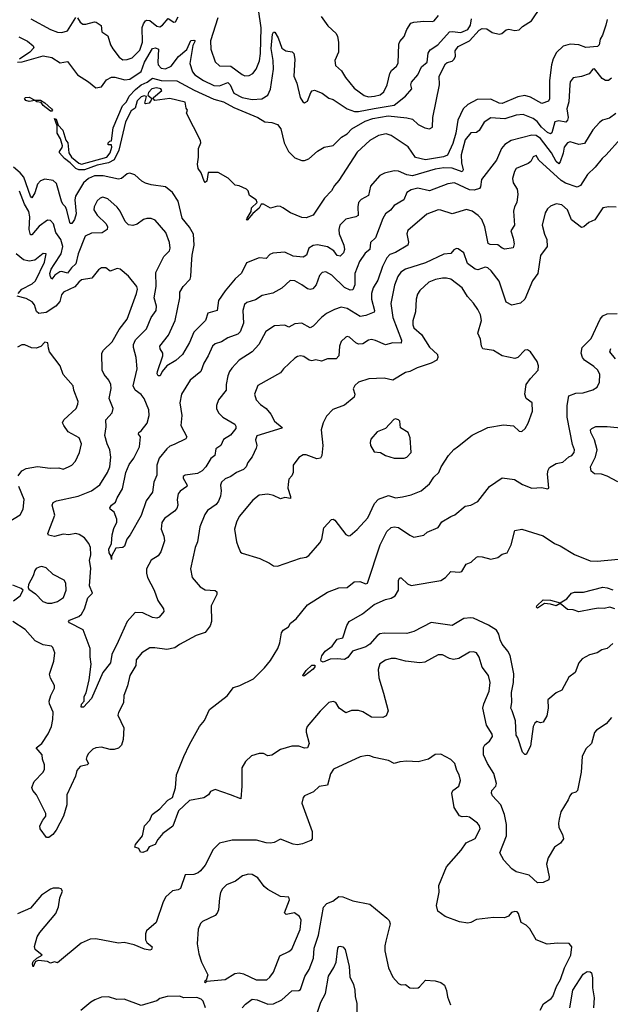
# Model space of a CAD drawing. Extents: x 1468344 to 1613994, y 525695 to 643861.
# Tile 263 of 427: x 1561429 to 1565587, y 596689 to 603623. Entities that reach past the tile are written whole.
import ezdxf

# ---------------------------------------------------------------- set-up
doc = ezdxf.new("R2010")
doc.units = 0

msp = doc.modelspace()

# ---------------------------------------------------------------- linework, layer by layer
at = {"layer": '0CON10XD'}
for points in [[(1563282.5, 602297.5), (1563265, 602308), (1563245, 602310.8), (1563195, 602296.7), (1563145, 602323.3), (1563130, 602325), (1563114.4, 602295), (1563071.3, 602258.7), (1563031.2, 602211.2), (1563026.7, 602215), (1563030, 602225), (1563058.3, 602271.7), (1563061.5, 602298.5), (1563100, 602335), (1563093.3, 602353.3), (1563047.5, 602385), (1563036.7, 602416.7), (1563025, 602430), (1562975, 602452.5), (1562945, 602457.5), (1562896.4, 602506.4), (1562826.4, 602546.4), (1562755, 602547.5), (1562746.7, 602485), (1562735, 602477.5), (1562727.5, 602485), (1562706.2, 602545), (1562686.2, 602575), (1562682, 602605), (1562688.8, 602655), (1562688, 602715), (1562703.3, 602755), (1562703, 602773), (1562602.5, 602965), (1562610, 602985), (1562600.7, 603000.7), (1562593, 603043), (1562485, 603067.5), (1562380, 603055), (1562370, 603065), (1562370, 603075), (1562430, 603125), (1562423.3, 603135), (1562392.1, 603142.1), (1562359.2, 603135), (1562335, 603110), (1562331.2, 603091.2), (1562358.3, 603068.3), (1562353.6, 603056.4), (1562341.2, 603035), (1562315, 603030), (1562311.2, 603035), (1562321.7, 603081.7), (1562305, 603087.3), (1562285, 603080.5), (1562255, 603051.1), (1562241.2, 602998.8), (1562215, 602982), (1562175, 602904), (1562127.2, 602705), (1562094.7, 602635), (1562055, 602615.9), (1561975, 602599.1), (1561885, 602565.9), (1561845, 602564.8), (1561824.1, 602574.1), (1561785, 602614.6), (1561744.8, 602644.8), (1561709.2, 602685), (1561708.1, 602695), (1561728.2, 602721.8), (1561730, 602735), (1561715.3, 602785), (1561691.8, 602825), (1561693.3, 602875), (1561675, 602926.7), (1561685, 602923.3), (1561700.9, 602880.9), (1561733.9, 602845), (1561753.9, 602775), (1561769.1, 602755), (1561774.7, 602685), (1561794.5, 602654.5), (1561845, 602612.2), (1561864.8, 602604.8), (1562041.5, 602655), (1562066.4, 602685), (1562077.8, 602725), (1562075, 602742.5), (1562052.5, 602742.5), (1562052.5, 602755), (1562063, 602767), (1562075, 602770), (1562087.4, 602862.6), (1562152.8, 603017.2), (1562180, 603045), (1562199.1, 603085), (1562245, 603131.7), (1562285, 603164.3), (1562326.7, 603183.3), (1562365, 603210.7), (1562425, 603193.8), (1562535, 603193.1), (1562656.3, 603126.3), (1562795, 603063.3), (1562863.6, 603043.6), (1562937.5, 603005), (1563106.7, 602935), (1563155, 602903.3), (1563205, 602898.8), (1563245, 602885.6), (1563268.5, 602855), (1563291.9, 602755), (1563322.5, 602695), (1563365, 602650), (1563415, 602630.5), (1563435, 602630.6), (1563465, 602642.2), (1563525, 602697.8), (1563572, 602725), (1563635, 602736), (1563694.6, 602795.4), (1563735, 602820), (1563767.5, 602855), (1563862.4, 602907.6), (1563915, 602927.6), (1564024.3, 602945.7), (1564155, 602931.7), (1564195, 602922.5), (1564235, 602884.7), (1564282, 602862), (1564314.7, 602854.7), (1564335.5, 602865), (1564338.6, 602935), (1564383.9, 603165), (1564383.3, 603225), (1564426.7, 603313.3), (1564437.8, 603322.2), (1564475, 603331.7), (1564488.3, 603345), (1564497.6, 603365), (1564495.6, 603404.4), (1564516, 603435), (1564595, 603473), (1564665, 603549.7), (1564685, 603561.9), (1564718.3, 603558.3), (1564755, 603533.7), (1564805, 603522.2), (1564824.6, 603525.4), (1564855, 603550.6), (1564873.4, 603556.6), (1564915, 603547.8), (1564945, 603551.4), (1564969.2, 603575), (1565032.5, 603615), (1565101.4, 603715)], [(1562823.8, 603635), (1562771.8, 603475), (1562774.5, 603415), (1562805, 603326.2), (1562835, 603298.9), (1562915, 603295.9), (1562995, 603236.5), (1563015, 603228.5), (1563045, 603230.5), (1563070.8, 603245), (1563094.4, 603275), (1563116.3, 603333.6), (1563123.3, 603385), (1563129.4, 603565), (1563110.8, 603695)], [(1561413.3, 603323.3), (1561445.5, 603325.5), (1561595, 603369), (1561656.2, 603356.2), (1561715, 603319.1), (1561765, 603329.1), (1561835, 603234.6), (1561914.2, 603185), (1561965, 603142.5), (1562005, 603150), (1562040.9, 603199.1), (1562075, 603218.9), (1562098.7, 603218.7), (1562168.4, 603198.4), (1562205, 603204.6), (1562285, 603257.5), (1562308.6, 603325), (1562365, 603421.2), (1562385, 603424.7), (1562405.6, 603415.6), (1562400.5, 603325), (1562405, 603306), (1562425, 603282), (1562455, 603276.6), (1562495, 603296.7), (1562546.5, 603363.5), (1562606.6, 603413.4), (1562634.3, 603475.7), (1562655, 603479.1), (1562664, 603475), (1562648.8, 603441.2), (1562626.9, 603315), (1562645.3, 603255.3), (1562662.5, 603235), (1562722.5, 603195), (1562795, 603160.5), (1562835, 603158.3), (1562895, 603180.7), (1562910.3, 603165), (1562935.6, 603105.6), (1562994.6, 603075.4), (1563065, 603060.3), (1563134.6, 603065.4), (1563175, 603090.9), (1563195.2, 603134.8), (1563216.2, 603275), (1563214.1, 603335), (1563200.6, 603419.4), (1563209.3, 603520.7), (1563215, 603534.3), (1563225, 603535.4), (1563247.8, 603495), (1563275, 603422.9), (1563303.9, 603403.9), (1563347.6, 603397.6), (1563360, 603385), (1563365.4, 603345.4), (1563360, 603225), (1563379.4, 603175), (1563403.8, 603075), (1563423.6, 603043.6), (1563435, 603037.5), (1563455, 603050), (1563478.6, 603111.4), (1563487.5, 603122.5), (1563504.3, 603125.7), (1563559.2, 603105), (1563605, 603069.2), (1563635, 603061.4), (1563735, 602995.6), (1563787.1, 602977.1), (1563815.3, 602975.3), (1563925, 602998.7), (1564065, 603022.1), (1564146.3, 603083.6), (1564189.4, 603135), (1564182.5, 603165), (1564186.4, 603183.6), (1564232.5, 603235), (1564258.8, 603291.2), (1564297.2, 603322.8), (1564303.9, 603386.1), (1564318.2, 603411.8), (1564373.9, 603446.1), (1564455, 603537.3), (1564475, 603540.6), (1564535, 603532.6), (1564583.9, 603555), (1564603.3, 603585), (1564610.7, 603629.3)], [(1561507.9, 603627.9), (1561645, 603553.6), (1561694.8, 603534.8), (1561725, 603531.7), (1561765.6, 603544.4), (1561825, 603638.8)], [(1561837, 603637), (1561854.6, 603604.6), (1561872.5, 603592.5), (1561895, 603591.8), (1561955, 603607.8), (1561966.7, 603605), (1562002, 603582), (1562007.7, 603537.7), (1562049.1, 603509.1), (1562069.4, 603445), (1562085, 603418), (1562129.1, 603359.1), (1562155, 603340.9), (1562185, 603342.1), (1562220, 603355), (1562275, 603408.5), (1562293, 603465), (1562291.4, 603568.6), (1562299.6, 603595), (1562315, 603615.5), (1562325, 603620.5), (1562345, 603617.3), (1562395, 603578.2), (1562415, 603572.7), (1562435.3, 603584.7), (1562475, 603632), (1562515, 603606), (1562525, 603608.8), (1562545.9, 603644.1)], [(1565565, 603623.3), (1565555.4, 603584.6), (1565532.5, 603515), (1565515.6, 603485), (1565507.8, 603445), (1565497.5, 603435), (1565415, 603427.6), (1565365, 603447.1), (1565305, 603449.5), (1565255, 603436.4), (1565208.3, 603391.7), (1565185, 603347.1), (1565173.5, 603305), (1565159.7, 603195), (1565158.2, 603065), (1565151.3, 603048.7), (1565105, 603033.3), (1565025, 603077.8), (1564985, 603088.1), (1564935, 603079.2), (1564825, 603033.7), (1564805, 603034.8), (1564745, 603063.3), (1564648.7, 603061.3), (1564585, 603026.8), (1564550.9, 602995), (1564514.8, 602915), (1564499, 602825), (1564478.1, 602751.9), (1564441.7, 602668.3), (1564413, 602657), (1564286.6, 602636.6), (1564215, 602653.6), (1564165, 602728.8), (1564045, 602806.5), (1564008.2, 602818.2), (1563955, 602806.6), (1563895, 602771.8), (1563805, 602690.5), (1563675, 602489.5), (1563644.6, 602455.4), (1563625, 602418.8), (1563575.5, 602365), (1563495, 602246.7), (1563445, 602228.8), (1563415, 602229.2), (1563335, 602262.5), (1563282.5, 602297.5)], [(1563552, 603645), (1563598.7, 603578.7), (1563657.5, 603525), (1563666.7, 603505), (1563674.3, 603464.3), (1563673.1, 603395), (1563647.3, 603335), (1563651.5, 603301.5), (1563695, 603262), (1563722.7, 603215), (1563785, 603141.5), (1563855, 603090), (1563885, 603080.7), (1563926.3, 603083.6), (1563967.5, 603095), (1563992.1, 603115), (1564015.3, 603164.7), (1564034.8, 603245.2), (1564047.3, 603265), (1564080.9, 603295), (1564093, 603317), (1564098.7, 603451.3), (1564105, 603470), (1564135, 603504), (1564153.5, 603555), (1564181.7, 603598.3), (1564205, 603606.7), (1564275, 603613.3), (1564335, 603610.6), (1564346, 603615), (1564377.4, 603652.6)], [(1561422.9, 603502.9), (1561485, 603471.5), (1561525, 603438.9), (1561527.7, 603425), (1561500.4, 603395), (1561427.5, 603345)], [(1565595, 603211.4), (1565575, 603195.6), (1565554.5, 603194.5), (1565529.7, 603209.7), (1565475, 603275.8), (1565465, 603273.8), (1565437.6, 603242.4), (1565385, 603222.9), (1565325, 603212.5), (1565305.6, 603185), (1565301.8, 603165), (1565295.4, 603045), (1565280.8, 602995), (1565290.5, 602935), (1565286.7, 602915), (1565275, 602900.6), (1565225, 602910.3), (1565196.7, 602903.3), (1565174.7, 602825.3), (1565165, 602819.6), (1565145, 602828.2), (1565103.1, 602865), (1565073.3, 602905), (1565045, 602927.2), (1564973.3, 602955), (1564925, 602950.5), (1564845, 602926), (1564745, 602930.9), (1564699.8, 602900.2), (1564665, 602842.5), (1564645, 602829.2), (1564605, 602825.7), (1564565, 602777.1), (1564538.3, 602671.7), (1564540, 602615), (1564550.4, 602565), (1564545, 602551.4), (1564475, 602578), (1564415, 602580.2), (1564355, 602570.5), (1564195, 602522.7), (1564155, 602530), (1564095, 602555.6), (1564065, 602559.2), (1563997.9, 602542.1), (1563964.5, 602525.5), (1563912.9, 602467.1), (1563899.2, 602450.8), (1563884.3, 602385), (1563833.1, 602356.9), (1563815.4, 602334.6), (1563808.8, 602305), (1563811.5, 602245), (1563796.4, 602233.6), (1563725, 602219.2), (1563683.8, 602175), (1563676.2, 602145), (1563679.3, 602115), (1563710.2, 602035), (1563715.7, 602005), (1563708.8, 601981.2), (1563685, 601958.1), (1563665, 601962.5), (1563640, 601995), (1563595, 602022.8), (1563525, 602038.4), (1563495, 602033.8), (1563465.5, 602015), (1563447.3, 601965), (1563425, 601949.6), (1563355, 601958.5), (1563295.5, 601985.5), (1563210.2, 601979.8), (1563190.7, 601969.3), (1563165, 601942.2), (1563115, 601945.5), (1563025, 601910.8), (1562991.7, 601838.3), (1562945, 601797.8), (1562875, 601712.7), (1562829.6, 601645), (1562820, 601575), (1562754.6, 601555.4), (1562736.2, 601503.8), (1562655, 601422.5), (1562625, 601349.2), (1562574.2, 601265), (1562528.2, 601221.8), (1562465, 601184.4), (1562431.8, 601145), (1562418, 601115), (1562405, 601115.8), (1562398, 601128), (1562398.7, 601145), (1562435.8, 601255.8), (1562435.8, 601275), (1562417.5, 601305), (1562415.9, 601324.1), (1562477.8, 601402.2), (1562523.1, 601505), (1562556.2, 601665), (1562556.7, 601705), (1562579.4, 601745), (1562628.5, 601795), (1562634.5, 601815), (1562638.8, 601901.2), (1562643.6, 601965), (1562657.6, 602035), (1562653.5, 602113.5), (1562625, 602162.5), (1562573.1, 602225), (1562544, 602344), (1562505, 602405.8), (1562456.3, 602446.3), (1562355, 602459.5), (1562315, 602471.9), (1562290, 602485), (1562240.7, 602530.7), (1562205, 602542.2), (1562185, 602537.1), (1562146.5, 602503.5), (1562125, 602499), (1562015.7, 602524.3), (1561955, 602523.2), (1561912.7, 602505), (1561877.1, 602475), (1561820.8, 602379.1), (1561817.8, 602355), (1561826.6, 602256.6), (1561815.3, 602215), (1561795, 602188.6), (1561785, 602188.8), (1561781.9, 602195), (1561761.7, 602281.7), (1561751.5, 602305), (1561733.4, 602325)], [(1561655, 602979.2), (1561645, 602979.4), (1561595, 603019.5), (1561580, 603040), (1561548.8, 603045), (1561535, 603054.2), (1561495, 603046), (1561473.3, 603055), (1561463.1, 603066.9), (1561470.8, 603075), (1561495, 603078.1), (1561535, 603055.6), (1561575, 603055.4), (1561605, 603037.9), (1561652, 602995), (1561658.9, 602985), (1561655, 602979.2)], [(1565626.9, 602963.1), (1565580.6, 602929.4), (1565533.3, 602915), (1565511.1, 602898.9), (1565465, 602848), (1565405, 602750), (1565365, 602743.2), (1565305, 602762.8), (1565284.8, 602755.2), (1565261.3, 602725), (1565255, 602683.3), (1565235, 602621.2), (1565225, 602608.6), (1565205, 602623.6), (1565172.5, 602685), (1565095, 602785.8), (1565065, 602807.9), (1565035, 602810.6), (1564888.9, 602771.1), (1564844.4, 602745), (1564822.1, 602715), (1564785.6, 602634.4), (1564681.5, 602498.5), (1564674.1, 602445.9), (1564665.7, 602434.3), (1564627.9, 602422.1), (1564595, 602424.2), (1564491.2, 602475), (1564442.8, 602467.2), (1564315, 602417.2), (1564232.4, 602437.6), (1564186.2, 602425), (1564154.4, 602405), (1564134.4, 602355), (1564065, 602314.4), (1564038.5, 602281.5), (1564005.5, 602255), (1563985.9, 602224.1), (1563935, 602085.8), (1563899.4, 602055), (1563894.6, 602005), (1563860.3, 601979.7), (1563820.3, 601919.8), (1563789.4, 601835), (1563787.9, 601755), (1563775, 601720), (1563755, 601718.9), (1563715, 601737.3), (1563627.5, 601825), (1563585, 601846.7), (1563557.9, 601842.1), (1563538.9, 601821.1), (1563516.7, 601755), (1563492.7, 601727.3), (1563475, 601723.5), (1563455, 601728.8), (1563414.4, 601755), (1563365, 601784.5), (1563332.6, 601787.4), (1563275, 601733.1), (1563212.2, 601697.8), (1563135, 601680.6), (1563088.9, 601651.1), (1563028.3, 601631.7), (1563012, 601618), (1562999.1, 601575), (1563003.8, 601485), (1562981.9, 601425), (1562965, 601408.9), (1562895, 601383.1), (1562850.8, 601355), (1562805, 601339.5), (1562786.9, 601325), (1562756.7, 601255), (1562726.1, 601203.9), (1562704.4, 601145), (1562630, 601085), (1562569.2, 600985), (1562556.5, 600925), (1562571.3, 600835), (1562564.5, 600765), (1562605.8, 600685), (1562598.2, 600671.8), (1562517.5, 600632.5), (1562485, 600618.9), (1562465, 600601.8), (1562411.7, 600535), (1562393.7, 600485), (1562394.4, 600415.6), (1562373.3, 600365), (1562363.1, 600296.9), (1562318.8, 600235), (1562285, 600132.5), (1562207.5, 599995), (1562183.8, 599965), (1562166.7, 599915), (1562155, 599906.7), (1562105, 599902.5), (1562076.2, 599845), (1562075, 599822.5), (1562072.5, 599845), (1562058.1, 599868.1), (1562056.8, 599895), (1562074.5, 599935), (1562080.7, 599995), (1562091.2, 600038.8), (1562113.1, 600085), (1562113.1, 600105), (1562094.4, 600154.4), (1562066, 600176), (1562063.1, 600185), (1562075, 600204), (1562103.8, 600225), (1562114.3, 600255), (1562151.9, 600318.1), (1562175.4, 600435), (1562199.2, 600490.8), (1562233.3, 600535), (1562272.7, 600615), (1562279.5, 600685), (1562266.2, 600705), (1562266.7, 600715), (1562285, 600728.1), (1562327.2, 600782.7), (1562341.6, 600835), (1562339.2, 600875), (1562305.9, 600955.9), (1562284.1, 600984.1), (1562241.9, 601015), (1562228.1, 601045), (1562255.4, 601165), (1562250, 601245), (1562229.5, 601315), (1562229.1, 601335), (1562245, 601368.6), (1562322.3, 601445), (1562354.4, 601525), (1562389.4, 601575), (1562391.9, 601605), (1562374.6, 601665), (1562389.4, 601745), (1562388, 601842), (1562444.2, 601955), (1562484.4, 601995.6), (1562489.4, 602015), (1562482.7, 602055), (1562457.8, 602125), (1562381.7, 602211.7), (1562355, 602224), (1562325, 602222.5), (1562301.2, 602215), (1562255, 602182.9), (1562225, 602174.4), (1562195, 602177.5), (1562171.9, 602201.9), (1562136.7, 602275), (1562115, 602302.5), (1562050.6, 602360.6), (1562015, 602372.9), (1561995, 602367.1), (1561975, 602347.5), (1561953.5, 602305), (1561951.5, 602285), (1561975, 602245.7), (1562038.1, 602185), (1562047.1, 602165), (1562044, 602145), (1562009.1, 602120.9), (1561935, 602119.1), (1561890.4, 602099.6), (1561840.9, 601975), (1561825.2, 601904.8), (1561793.6, 601876.4), (1561765, 601837.9), (1561725, 601850.2), (1561711.9, 601848.1), (1561677.3, 601825), (1561655, 601796.7), (1561645, 601811.2), (1561641.3, 601835), (1561651.2, 601865), (1561672.1, 601897.9), (1561721.3, 601975), (1561733.9, 602025), (1561717.5, 602075), (1561682.6, 602125), (1561665.9, 602185.9), (1561645, 602207.8), (1561625, 602211.4), (1561565, 602168.2), (1561515, 602108.9), (1561505, 602107.5), (1561495.6, 602145), (1561501, 602235), (1561493.2, 602273.2), (1561463.8, 602323.8), (1561427.6, 602415)], [(1565659.4, 602785), (1565558.9, 602671.1), (1565529.2, 602645), (1565481.4, 602585), (1565427.6, 602532.4), (1565377.5, 602455), (1565355, 602442.9), (1565270.8, 602470.8), (1565240.3, 602490.3), (1565083.5, 602633.5), (1565065, 602665.5), (1565045, 602658.1), (1565028, 602625), (1565009.5, 602610.5), (1564925, 602574.2), (1564912.9, 602555), (1564898.6, 602505), (1564904.2, 602475), (1564930.3, 602430.3), (1564936.7, 602395), (1564928.6, 602335), (1564912, 602305), (1564905.8, 602275), (1564911.9, 602175), (1564886.9, 602135), (1564904.4, 602085.6), (1564910.8, 602045), (1564903.6, 602016.4), (1564845, 602006.2), (1564825, 602013.8), (1564795, 602037.5), (1564740.2, 602040.2), (1564726.7, 602046.7), (1564703.9, 602165), (1564681.8, 602215), (1564656.9, 602245), (1564615, 602274.5), (1564575, 602285.9), (1564474.5, 602255.5), (1564395, 602281.8), (1564375, 602283.1), (1564295, 602254.2), (1564162.4, 602137.6), (1564155.7, 602115), (1564165.6, 602055.6), (1564161.4, 602035), (1564075, 601984.6), (1564035, 601970.5), (1564013.8, 601945), (1563983.9, 601886.1), (1563950.5, 601789.5), (1563918.2, 601735), (1563906.5, 601695), (1563906.7, 601655), (1563927.1, 601575), (1563925, 601564.2), (1563865, 601538.9), (1563825, 601532.7), (1563735, 601588.9), (1563691.8, 601598.2), (1563645, 601583.1), (1563590, 601555), (1563555, 601525.6), (1563495.2, 601464.8), (1563475, 601453.6), (1563415, 601485.6), (1563365, 601480.8), (1563325, 601457.5), (1563295, 601472.5), (1563222.6, 601467.4), (1563162.7, 601427.3), (1563111.9, 601335), (1563066.7, 601285), (1562975, 601226.4), (1562921.7, 601168.3), (1562905.5, 601145), (1562895.5, 601115), (1562882.5, 601055), (1562882.2, 601015), (1562828.6, 600945), (1562814.2, 600905), (1562814.2, 600885), (1562829.4, 600855), (1562859.4, 600825), (1562943.6, 600773.6), (1562951.3, 600761.3), (1562950.9, 600745), (1562912.7, 600697.3), (1562865, 600667.5), (1562844.6, 600625.4), (1562810, 600600), (1562802.9, 600555), (1562775, 600532.5), (1562739.2, 600475), (1562712.9, 600445), (1562681.8, 600428.2), (1562595, 600415.8), (1562580, 600405), (1562580, 600395), (1562607.5, 600345), (1562606, 600335), (1562558, 600302), (1562544.3, 600285), (1562538.5, 600245), (1562541.9, 600205), (1562535, 600181.2), (1562518.5, 600161.5), (1562449.3, 600110.7), (1562428.7, 600081.3), (1562425.5, 600035), (1562444.5, 599985), (1562447.8, 599952.2), (1562423.3, 599875), (1562405, 599848.1), (1562355, 599816.9), (1562321.2, 599755), (1562320.8, 599725), (1562329.2, 599695), (1562375.4, 599605), (1562402.4, 599532.4), (1562441.2, 599475), (1562443.3, 599455), (1562411.2, 599415), (1562395, 599407.5), (1562365, 599412.9), (1562295, 599447.1), (1562242.2, 599447.8), (1562185, 599386.1), (1562121.9, 599245), (1562076.7, 599153.3), (1562069.2, 599095), (1562015, 599025.8), (1561935, 598843.3), (1561879.1, 598780.9), (1561862.6, 598782.6), (1561865, 598803.8), (1561883.3, 598825), (1561883.9, 598856.1), (1561897.1, 598882.9), (1561917.3, 598975), (1561932.8, 599085), (1561924.4, 599135), (1561925.5, 599194.5), (1561875, 599326), (1561780, 599375), (1561772, 599385), (1561780, 599395), (1561845, 599420), (1561863.4, 599436.6), (1561885, 599473.1), (1561908.3, 599551.7), (1561942, 599585), (1561920, 599635), (1561929.6, 599759.6), (1561920.8, 599815), (1561928.9, 599855), (1561927.3, 599905), (1561914.7, 599934.7), (1561885, 599973.1), (1561848, 599998), (1561825, 600004.4), (1561775, 599995.6), (1561735, 600000.9), (1561675, 599984.4), (1561632.9, 599992.9), (1561626.2, 600005), (1561677.2, 600132.8), (1561657.5, 600205), (1561665, 600223.8), (1561687.5, 600235), (1561841.5, 600268.5), (1561935, 600305.5), (1561993, 600347), (1562046.8, 600435), (1562062.5, 600475), (1562071.7, 600541.7), (1562063.4, 600593.4), (1562044.5, 600635), (1562027.8, 600695), (1562038.5, 600755), (1562035.6, 600805), (1562080.6, 600855), (1562087.5, 600885), (1562060, 600955), (1562072.7, 601025), (1562069.6, 601055), (1562056.2, 601085), (1562022.9, 601125), (1562008.5, 601155), (1562006.2, 601275), (1562018, 601295), (1562080, 601355), (1562129.6, 601440.4), (1562185.5, 601515), (1562250.9, 601695), (1562257.3, 601725), (1562253.1, 601745), (1562195, 601816.2), (1562135.5, 601865.5), (1562115, 601870), (1562065, 601852.2), (1562035, 601876), (1562005, 601876.2), (1561985, 601860.8), (1561937.1, 601802.9), (1561865, 601790), (1561845, 601775.5), (1561818.1, 601741.9), (1561737.5, 601705), (1561724.5, 601685), (1561710.9, 601639.1), (1561684, 601606), (1561615, 601560), (1561563.3, 601553.3), (1561547, 601567), (1561533.8, 601615), (1561517.5, 601635), (1561475, 601659.2), (1561411.5, 601675)], [(1561733.4, 602325), (1561722.6, 602345), (1561688.3, 602468.3), (1561665, 602491.5), (1561605, 602499.7), (1561575, 602487.5), (1561554, 602465), (1561535, 602404.4), (1561515, 602367.5), (1561505, 602380.8), (1561457.5, 602515), (1561432.3, 602545), (1561385, 602583.4)], [(1565628.3, 602301.7), (1565575.9, 602304.1), (1565535, 602298), (1565477.6, 602212.4), (1565435, 602194.3), (1565400.8, 602165), (1565385, 602160), (1565315, 602213.1), (1565284.7, 602284.7), (1565245, 602319.5), (1565205, 602325.6), (1565165, 602309.2), (1565145, 602292), (1565128.3, 602261.7), (1565107.8, 602175), (1565123.7, 602113.7), (1565141.2, 602075), (1565143.8, 602025), (1565095, 601963.3), (1565077.3, 601835), (1565038.8, 601785), (1564985.5, 601655), (1564955, 601627.2), (1564895, 601612.7), (1564853.6, 601633.6), (1564805, 601782.5), (1564747.5, 601855), (1564725, 601874.6), (1564705, 601879.3), (1564655, 601861.1), (1564635, 601865.6), (1564582.3, 601905), (1564555, 601982), (1564515, 602010), (1564505, 602010.8), (1564485, 602002), (1564464.2, 601975.8), (1564415, 601971.1), (1564285, 601911.1), (1564144.8, 601865.2), (1564111.5, 601845), (1564091.8, 601815), (1564067.3, 601752.7), (1564041.2, 601625), (1564056.9, 601525), (1564117.9, 601365), (1564114.5, 601345.5), (1564055, 601348), (1564005, 601333.3), (1563935, 601364.5), (1563905, 601370.5), (1563884, 601365), (1563845, 601339.5), (1563815, 601337.3), (1563795, 601348.2), (1563752, 601388), (1563735, 601391.9), (1563725, 601387.5), (1563693.2, 601356.8), (1563680.9, 601325), (1563675.6, 601255), (1563656.2, 601235), (1563595, 601234.2), (1563555, 601219.4), (1563513.2, 601226.8), (1563485, 601221.2), (1563466.4, 601226.4), (1563430.5, 601250.5), (1563405.6, 601255.6), (1563385, 601251.9), (1563365, 601240), (1563286.7, 601165), (1563264.3, 601135.7), (1563105, 601046.2), (1563081.9, 600985), (1563092.9, 600945), (1563125, 600912.5), (1563164.5, 600884.5), (1563196.9, 600845), (1563223.3, 600795), (1563278, 600752), (1563273.8, 600746.2), (1563098.6, 600691.4), (1563090, 600665), (1563097.5, 600625), (1563094.3, 600605), (1563066.9, 600545), (1563034.3, 600505), (1563024.2, 600475), (1563005, 600455.8), (1562955, 600434), (1562914.6, 600405.4), (1562875, 600389.4), (1562850.6, 600365), (1562843.1, 600345), (1562847.5, 600305), (1562842.1, 600267.9), (1562828, 600232), (1562812, 600208), (1562752.4, 600167.6), (1562731.4, 600138.6), (1562698, 600052), (1562681.5, 599945), (1562664.5, 599905), (1562630.8, 599755), (1562644, 599695), (1562698.9, 599628.9), (1562735, 599608.9), (1562805, 599602.1), (1562817.8, 599595), (1562816.8, 599575), (1562776.9, 599495), (1562778.8, 599385), (1562770.6, 599355), (1562735, 599307.1), (1562672.6, 599287.4), (1562555, 599222.9), (1562521.5, 599198.5), (1562465, 599188.2), (1562381.5, 599198.5), (1562345, 599198.9), (1562290, 599165), (1562248.9, 599115), (1562246.7, 599075), (1562204.6, 599005), (1562187.7, 598932.3), (1562161.9, 598865), (1562158.9, 598811.1), (1562124.3, 598745), (1562120, 598725), (1562162.9, 598635), (1562157.1, 598555), (1562145.5, 598515), (1562125, 598493.6), (1562095, 598482.5), (1562065, 598483.3), (1562005, 598500.8), (1561965, 598495.8), (1561943.6, 598486.4), (1561914.3, 598455), (1561901.5, 598435), (1561897.7, 598415), (1561913.3, 598385), (1561903.8, 598375), (1561855, 598364.4), (1561831.5, 598335), (1561822.5, 598295), (1561760, 598165), (1561760.9, 598095), (1561736.8, 598015), (1561684.7, 597915), (1561662.1, 597885), (1561635, 597863.5), (1561617.5, 597865), (1561572, 597925), (1561571.4, 597945), (1561591.1, 597985), (1561614.2, 598015), (1561613, 598033), (1561546.9, 598165), (1561520.8, 598195), (1561514.3, 598215), (1561531.1, 598258.9), (1561594.3, 598325), (1561604.3, 598345), (1561604.4, 598375), (1561588.6, 598415), (1561587.1, 598445), (1561545.6, 598495), (1561584.7, 598525.3), (1561629.4, 598595), (1561652.5, 598645), (1561663.3, 598695), (1561665.4, 598745.4), (1561638.6, 598805), (1561637.1, 598825), (1561647.8, 598865), (1561672.9, 598915), (1561672.9, 598935), (1561646, 598985), (1561640, 599015), (1561670, 599105), (1561677.5, 599165), (1561662.1, 599202.1), (1561651.9, 599211.9), (1561595, 599221.8), (1561538, 599248), (1561468.1, 599328.1), (1561381.2, 599385)], [(1561417.7, 601695), (1561445, 601724.6), (1561517.1, 601762.9), (1561539.3, 601785), (1561604.7, 601915), (1561616.2, 601975), (1561595, 601977.1), (1561535, 601930.4), (1561495, 601921.5), (1561455, 601932.5), (1561404.1, 601974.1)], [(1563245, 599774.2), (1563405, 599832), (1563445, 599838), (1563465, 599850), (1563542.1, 599937.9), (1563555.8, 599965), (1563571.2, 600045), (1563625, 600102.2), (1563635.6, 600105.6), (1563648.9, 600098.9), (1563725, 599997.5), (1563745, 599987.5), (1563755, 599990), (1563805, 600034), (1563879.2, 600115), (1563928.1, 600215), (1563955, 600246.9), (1564025, 600272.5), (1564075, 600256.9), (1564125, 600262.9), (1564185, 600277.5), (1564255, 600306), (1564314, 600355), (1564345, 600401.2), (1564379.2, 600435), (1564396.9, 600475), (1564446.9, 600555), (1564485, 600596.9), (1564511.2, 600615), (1564615, 600698), (1564725, 600752), (1564835, 600770), (1564905, 600763.8), (1564946.7, 600725), (1564965, 600722), (1564988.8, 600745), (1565009.1, 600780.9), (1565038.6, 600865), (1565036, 600925), (1564994, 600955), (1564984.3, 600985), (1564996, 601055), (1565025, 601096.2), (1565080, 601155), (1565082.2, 601185), (1565073.1, 601215), (1565026, 601285), (1565005, 601298.1), (1564985, 601295.7), (1564936.7, 601245), (1564915, 601238), (1564826.1, 601256.1), (1564765, 601292.9), (1564690, 601305), (1564680, 601325), (1564673.4, 601373.4), (1564654.5, 601414.5), (1564679.3, 601505), (1564672.9, 601545), (1564655, 601582.9), (1564625, 601626.5), (1564582.6, 601672.6), (1564545, 601734.6), (1564465, 601795.4), (1564435, 601803.8), (1564405, 601803.9), (1564355.9, 601794.1), (1564308.6, 601775), (1564246.9, 601715), (1564230.2, 601689.8), (1564221.5, 601655), (1564215.5, 601565.5), (1564197.6, 601502.4), (1564196.9, 601475), (1564203.8, 601453.8), (1564258.9, 601405), (1564315, 601317.5), (1564370, 601265), (1564372.5, 601245), (1564365.8, 601225), (1564326.9, 601203.1), (1564228, 601172), (1564175, 601144.4), (1564145, 601139.2), (1564055.5, 601084.5), (1563995, 601097.5), (1563887.1, 601092.9), (1563815, 601070), (1563787.5, 601047.5), (1563777.6, 601022.4), (1563788.9, 600985), (1563784.5, 600965.5), (1563715, 600908.6), (1563633.1, 600876.9), (1563590.2, 600829.8), (1563564.5, 600785), (1563552.5, 600735), (1563563.6, 600625), (1563555.4, 600554.6), (1563545.8, 600535), (1563521.4, 600531.4), (1563445, 600559.2), (1563425, 600558), (1563395, 600538.8), (1563353.9, 600486.1), (1563353.3, 600435), (1563345, 600410), (1563323, 600387), (1563318.3, 600351.7), (1563318, 600325), (1563336.2, 600265), (1563335, 600250), (1563295, 600259.2), (1563265, 600249.2), (1563215, 600273.3), (1563175, 600281.4), (1563115, 600274.4), (1563069.5, 600240.5), (1562974.4, 600125), (1562954.5, 600085), (1562940.6, 600035), (1562954.4, 599945), (1562966.1, 599913.9), (1562984.2, 599874.2), (1562995.8, 599865.8), (1563118.6, 599828.6), (1563188.8, 599795), (1563215, 599776), (1563245, 599774.2)], [(1563991.2, 598881.2), (1564022.5, 598755), (1564008.8, 598721.2), (1563985, 598709.2), (1563905, 598711.1), (1563845, 598748.2), (1563815, 598758.5), (1563765, 598759.2), (1563725, 598742.9), (1563677.5, 598775), (1563653.8, 598815), (1563635, 598822.5), (1563606, 598814), (1563545, 598753.3), (1563452.9, 598645), (1563445.7, 598625), (1563446.9, 598605), (1563467.5, 598525), (1563455, 598496), (1563435, 598492.2), (1563395, 598507.9), (1563343.9, 598506.1), (1563265, 598483.8), (1563205, 598442.5), (1563175, 598440), (1563146.1, 598456.1), (1563115.7, 598455.7), (1563062.2, 598437.8), (1563019.8, 598400.2), (1562992.5, 598355), (1562994.1, 598225.9), (1562986.7, 598135), (1562913.7, 598163.7), (1562805, 598202), (1562771.7, 598188.3), (1562757.5, 598165), (1562725, 598142.5), (1562625, 598124.4), (1562547.5, 598052.5), (1562506.4, 597943.6), (1562437.4, 597892.6), (1562401.3, 597848.7), (1562383.3, 597815), (1562341.7, 597798.3), (1562325, 597770), (1562295, 597757.5), (1562280.7, 597760.7), (1562266.7, 597786.7), (1562240, 597795), (1562243.8, 597815), (1562294, 597875), (1562307.5, 597945), (1562345, 597986.7), (1562360.8, 598025), (1562416.2, 598065), (1562472.5, 598127.5), (1562505.6, 598144.4), (1562525.5, 598214.5), (1562532.9, 598305), (1562584.4, 598435), (1562625, 598518), (1562694, 598645), (1562731.1, 598688.9), (1562765, 598766.2), (1562889.4, 598860.6), (1562935, 598920), (1562980, 598935), (1563075, 598981.9), (1563152.4, 599057.6), (1563195, 599110.8), (1563245.6, 599195), (1563260, 599235), (1563273.1, 599305), (1563284.2, 599325), (1563321.8, 599348.2), (1563336.5, 599373.5), (1563375.4, 599404.6), (1563455, 599501.2), (1563595, 599590.8), (1563675, 599622.7), (1563735, 599624.5), (1563785, 599663.5), (1563822.7, 599667.3), (1563865, 599650), (1563878.8, 599655), (1563967.9, 599925), (1564015, 600018.9), (1564045, 600046.7), (1564065, 600052.5), (1564097, 600047), (1564175, 599991.9), (1564205, 599980), (1564275, 599994), (1564297.5, 600015), (1564375, 600046), (1564402.1, 600087.9), (1564463.3, 600125), (1564493.6, 600136.4), (1564565, 600196.2), (1564605, 600204), (1564655, 600230.8), (1564737.5, 600335), (1564825, 600396), (1564913.8, 600383.8), (1564968.7, 600348.7), (1565035, 600322.9), (1565105, 600327.5), (1565145, 600318.8), (1565153.3, 600325), (1565144.6, 600425), (1565149.1, 600450.9), (1565160, 600470), (1565205, 600496.9), (1565252.7, 600507.3), (1565295, 600543.8), (1565316.8, 600553.2), (1565332, 600575), (1565334, 600595), (1565321.3, 600631.3), (1565284.1, 600825), (1565282.8, 600905), (1565295.6, 600974.4), (1565345, 600992.9), (1565395.5, 600994.5), (1565465, 601016.2), (1565493.9, 601036.1), (1565510, 601070), (1565513.1, 601125), (1565499.2, 601155), (1565471.7, 601181.7), (1565405.3, 601225.3), (1565390.9, 601245), (1565382.2, 601275), (1565390, 601315), (1565451.7, 601378.3), (1565515.3, 601514.7), (1565533.5, 601536.5), (1565565, 601551.2), (1565635.4, 601554.6)], [(1561418.8, 600411.2), (1561444.8, 600445.2), (1561475, 600462.4), (1561555, 600477.3), (1561644.5, 600465.5), (1561705, 600467.9), (1561735, 600457.1), (1561773.3, 600475), (1561795, 600486.7), (1561821.2, 600515), (1561849.2, 600575), (1561863.9, 600636.1), (1561848.3, 600678.3), (1561771.3, 600721.3), (1561738.8, 600765), (1561731.2, 600785), (1561740, 600805), (1561825.8, 600884.2), (1561838.8, 600915), (1561840, 600935), (1561810, 601015), (1561805.7, 601045), (1561736.2, 601125), (1561714.3, 601185), (1561640, 601285), (1561630.7, 601310.7), (1561628.3, 601348.3), (1561605, 601352.5), (1561577.5, 601322.5), (1561545, 601310), (1561511.7, 601311.7), (1561465, 601332.5), (1561445, 601332.5), (1561413, 601317)], [(1565624.5, 601235), (1565584.6, 601285), (1565591.7, 601308.3)], [(1564065, 600534.4), (1564135, 600534.6), (1564155, 600542.7), (1564184.5, 600575.5), (1564177.6, 600677.6), (1564163.3, 600715), (1564109.3, 600749.3), (1564105.6, 600795.6), (1564095, 600806), (1564075, 600811.2), (1564063, 600807), (1564003.3, 600745), (1563945, 600720.8), (1563900.9, 600669.1), (1563895.8, 600645), (1563899.2, 600625), (1563925, 600580), (1563970, 600575), (1564004.4, 600554.4), (1564065, 600534.4)], [(1565639.6, 600369.6), (1565565, 600408.9), (1565525, 600422.2), (1565475, 600424.4), (1565452.6, 600442.6), (1565448.8, 600475), (1565484.1, 600545), (1565494.6, 600595), (1565476.2, 600665), (1565451.1, 600715), (1565447.5, 600735), (1565456.2, 600745), (1565485, 600757.5), (1565565, 600757.3), (1565685, 600746.5)], [(1561347.1, 600085), (1561433.1, 600135), (1561454.4, 600175), (1561461.5, 600245), (1561423.2, 600335)], [(1563738.6, 599131.4), (1563715, 599116.7), (1563665, 599122.5), (1563615, 599118.9), (1563565, 599098.9), (1563552, 599105), (1563548.1, 599115), (1563556.2, 599143.8), (1563580, 599175), (1563629.7, 599210.3), (1563665, 599261.2), (1563705, 599270), (1563732.7, 599357.3), (1563747.5, 599385), (1563842.1, 599437.9), (1563925, 599503.6), (1564005, 599539.4), (1564045, 599548.1), (1564073.6, 599566.4), (1564095.6, 599605), (1564097.1, 599675), (1564105, 599693.3), (1564115, 599692), (1564160.2, 599650.2), (1564185, 599638.9), (1564395, 599672.9), (1564426.9, 599695), (1564465, 599737.8), (1564525, 599733.1), (1564542.3, 599737.7), (1564571.3, 599788.7), (1564607.6, 599802.4), (1564645, 599838), (1564657.3, 599842.7), (1564685, 599840), (1564747.1, 599822.9), (1564795, 599836.2), (1564825, 599858), (1564861.2, 599868.8), (1564890, 599925), (1564914, 600025), (1564965, 600034.2), (1565115, 599987.5), (1565193.3, 599935), (1565235, 599918.6), (1565335, 599857.1), (1565445, 599812.7), (1565495, 599810.4), (1565645.4, 599824.6)], [(1561625, 599513.6), (1561655, 599514.5), (1561696.2, 599525), (1561737.5, 599555), (1561755.6, 599605), (1561754.1, 599654.1), (1561742.5, 599675), (1561665.7, 599715.7), (1561615, 599764), (1561585, 599772.9), (1561565, 599768.6), (1561545, 599757.5), (1561536, 599745), (1561523, 599707), (1561490, 599645), (1561487.5, 599625), (1561493.6, 599613.6), (1561539.7, 599579.7), (1561591.4, 599525), (1561625, 599513.6)], [(1561385, 599530), (1561432, 599565), (1561452.5, 599605), (1561438.3, 599618.3), (1561381.2, 599641.2)], [(1565620, 599475), (1565585, 599486), (1565544.3, 599475.7), (1565505, 599479.4), (1565460.7, 599470.7), (1565365, 599452.5), (1565326.4, 599466.4), (1565285, 599468.8), (1565235, 599512.5), (1565205, 599495.7), (1565165, 599508), (1565125, 599511.4), (1565075, 599479.4), (1565068.6, 599485), (1565069.4, 599495), (1565115, 599536.7), (1565165, 599535.6), (1565235, 599517.5), (1565280, 599545), (1565315, 599583.8), (1565335, 599590.8), (1565399.4, 599590.6), (1565534.4, 599625.6), (1565565, 599623.1), (1565605, 599607.1)], [(1565605, 599228.9), (1565565, 599194.2), (1565527.5, 599185), (1565495, 599164), (1565439.8, 599150.2), (1565388.5, 599121.5), (1565366.2, 599095), (1565338.8, 599025), (1565295, 598992.5), (1565245, 598902.5), (1565206.4, 598883.6), (1565146.4, 598833.6), (1565148.8, 598775), (1565139.5, 598720.5), (1565114.1, 598675.9), (1565095, 598671.2), (1565069.3, 598680.7), (1565055, 598670), (1565044.4, 598645), (1565025, 598507.5), (1564995, 598449.2), (1564985, 598449.2), (1564968.6, 598465), (1564936.7, 598565), (1564924.5, 598585), (1564919.6, 598685), (1564895.6, 598755), (1564886.9, 598775), (1564894.3, 598815), (1564890.9, 598885), (1564904.7, 598955), (1564906.9, 599016.9), (1564882.5, 599145), (1564865, 599176.9), (1564825.4, 599225), (1564811.2, 599255), (1564802.7, 599295), (1564785, 599323.1), (1564728.8, 599358.8), (1564625, 599407.7), (1564605, 599411.8), (1564555, 599405.4), (1564475, 599356.4), (1564325, 599377.5), (1564205, 599315.6), (1564155, 599301.1), (1563995, 599303.8), (1563965, 599298), (1563945, 599283.2), (1563895, 599225.4), (1563865, 599207.5), (1563773.3, 599175), (1563738.6, 599131.4)], [(1565595, 598708.8), (1565557.5, 598665), (1565489.7, 598620.3), (1565475, 598603.8), (1565455.8, 598525), (1565415, 598487.5), (1565388.1, 598435), (1565382.9, 598325), (1565356, 598195), (1565345, 598184), (1565315, 598173.8), (1565301.7, 598158.3), (1565291.2, 598128.8), (1565238.8, 598045), (1565227.5, 597992.5), (1565222, 597965), (1565225.8, 597935), (1565250.8, 597885), (1565257.5, 597855), (1565235.5, 597824.5), (1565194.5, 597795.5), (1565150.3, 597719.7), (1565138.6, 597675), (1565157.3, 597587.3), (1565153.3, 597565), (1565113.6, 597546.4), (1565075.5, 597545.5), (1565015, 597598.2), (1564925, 597623.2), (1564895, 597642.5), (1564838.1, 597705), (1564810, 597755), (1564855.4, 597875), (1564856.2, 597955), (1564841.8, 598025), (1564816.5, 598095), (1564758.4, 598158.4), (1564750.6, 598175), (1564753.4, 598195), (1564780.4, 598225), (1564786.2, 598245), (1564767.7, 598315), (1564722.5, 598385), (1564695.5, 598445), (1564695, 598497.5), (1564703.1, 598516.9), (1564737.7, 598542.3), (1564757.8, 598575), (1564755, 598591.2), (1564714.4, 598655), (1564690.6, 598775), (1564696.1, 598805), (1564734.5, 598894.5), (1564741.1, 598955), (1564730.5, 599005), (1564685, 599064), (1564665, 599133.8), (1564644.4, 599164.4), (1564625, 599172.5), (1564595, 599169.2), (1564520, 599125), (1564482.1, 599117.9), (1564455, 599123.5), (1564405, 599149.2), (1564375, 599150), (1564280.3, 599099.7), (1564246.8, 599093.2), (1564145, 599105.6), (1564075.5, 599125.5), (1564045, 599124.4), (1564005, 599111.9), (1563965, 599085.8), (1563952.4, 599047.6), (1563958.3, 598988.3), (1563991.2, 598881.2)], [(1563425, 599000), (1563423.3, 599005), (1563445, 599039.2), (1563485, 599076.9), (1563506.7, 599076.7), (1563508.1, 599065), (1563495, 599048.6), (1563435, 599002), (1563425, 599000)], [(1565093, 596647), (1565117.9, 596692.1), (1565171.1, 596728.9), (1565182.9, 596745), (1565207.5, 596815), (1565236.4, 596863.6), (1565264.6, 596945.4), (1565309.2, 597035), (1565315.8, 597095), (1565297.6, 597117.6), (1565215, 597120), (1565143.5, 597113.5), (1565065, 597143.3), (1565021.2, 597221.2), (1564995, 597247.5), (1564960, 597265), (1564941.7, 597328.3), (1564930.7, 597340.7), (1564915, 597343.3), (1564892.5, 597335), (1564869.3, 597310.7), (1564842.5, 597297.5), (1564765, 597299.4), (1564645, 597286.7), (1564605.8, 597264.2), (1564585, 597260.8), (1564525, 597270), (1564425, 597308.5), (1564374, 597345), (1564364, 597385), (1564381.4, 597478.6), (1564378.8, 597525), (1564432.8, 597657.2), (1564536.2, 597775), (1564573, 597827), (1564635, 597856.2), (1564671.2, 597925), (1564666.2, 597945), (1564651.2, 597965), (1564595, 598006), (1564575, 598012), (1564545, 598008.6), (1564525, 598016.9), (1564487.1, 598075), (1564470.5, 598175), (1564479.4, 598195), (1564520, 598225), (1564532, 598265), (1564524, 598305), (1564505.7, 598335.7), (1564492.9, 598385), (1564465, 598414), (1564395, 598450), (1564355, 598448), (1564307.5, 598415), (1564235, 598397.5), (1564155, 598401.2), (1564105, 598396.7), (1564065, 598384), (1564025, 598407.1), (1563925, 598427.1), (1563895, 598440), (1563875, 598441.9), (1563825, 598431.9), (1563638, 598345), (1563617.8, 598312.2), (1563595, 598232.9), (1563536.5, 598223.5), (1563496.7, 598185), (1563435, 598156.2), (1563423.8, 598145), (1563416, 598105), (1563487.5, 597905), (1563488.8, 597855), (1563478.3, 597841.7), (1563419.3, 597819.3), (1563385, 597813.1), (1563355, 597817.1), (1563265, 597852), (1563220.5, 597829.5), (1563194.1, 597824.1), (1563165, 597826), (1563095.7, 597845.7), (1562925, 597845.8), (1562836.5, 597823.5), (1562790.2, 597779.8), (1562735, 597669.2), (1562701.4, 597628.6), (1562685, 597614.4), (1562655, 597602.9), (1562595, 597600), (1562561.2, 597505), (1562545, 597496), (1562505, 597489.2), (1562458, 597445), (1562438.3, 597411.7), (1562388.8, 597265), (1562322.3, 597207.7), (1562313.9, 597186.1), (1562314.2, 597144.2), (1562325, 597123.3), (1562361.2, 597095), (1562356.7, 597075), (1562345, 597071.2), (1562307.7, 597077.7), (1562235, 597108.6), (1562163.8, 597123.8), (1562125, 597120.8), (1561965, 597150), (1561925, 597148.9), (1561860.9, 597119.1), (1561695, 596981.2), (1561675, 596987.5), (1561645, 596980), (1561625, 596990.8), (1561561.7, 596998.3), (1561540, 596990), (1561523, 596953), (1561520, 596975), (1561525, 596990), (1561550, 597015), (1561586.7, 597035), (1561538.8, 597075), (1561533.9, 597096.1), (1561552, 597165), (1561570, 597195), (1561682.4, 597327.6), (1561701.4, 597375), (1561710.9, 597439.1), (1561730, 597485), (1561721.2, 597501.2), (1561705, 597508), (1561665, 597506.9), (1561645, 597499.2), (1561583.1, 597456.9), (1561504.6, 597365.4), (1561414.5, 597325.5)], [(1562735, 596843.3), (1562747.5, 596852.5), (1562875, 596864), (1562944.7, 596905.3), (1562975, 596911.8), (1563005, 596904.5), (1563095, 596860.6), (1563168.2, 596861.8), (1563190.2, 596879.8), (1563215.4, 596914.6), (1563260.6, 597029.4), (1563325, 597060), (1563345, 597078), (1563404.4, 597215), (1563411.2, 597281.2), (1563398.3, 597308.3), (1563364.2, 597334.2), (1563305, 597321.9), (1563293, 597333), (1563329.4, 597425), (1563322.9, 597442.9), (1563265, 597449.1), (1563176.5, 597496.5), (1563149.8, 597519.8), (1563105, 597579.4), (1563065, 597603.1), (1563040, 597605), (1562996.7, 597595), (1562947.5, 597557.5), (1562885, 597529.4), (1562857.2, 597502.8), (1562843.7, 597476.3), (1562835, 597437.5), (1562827.8, 597355), (1562819.3, 597330.7), (1562805, 597314.3), (1562716.6, 597273.4), (1562702.6, 597257.4), (1562685, 597217.5), (1562679.4, 597115), (1562689.2, 597045), (1562708, 596985), (1562753.6, 596896.4), (1562741.7, 596858.3), (1562732.5, 596855), (1562730, 596845), (1562735, 596843.3)], [(1562995, 596664.4), (1563019.5, 596690.5), (1563065, 596726.2), (1563100.9, 596720.9), (1563175, 596691.1), (1563215, 596693.2), (1563275, 596720.4), (1563345, 596784.2), (1563394.4, 596785.6), (1563405, 596794), (1563436.5, 596885), (1563467.9, 596935), (1563498.5, 597015), (1563501.8, 597085), (1563532.8, 597177.2), (1563567.8, 597372.2), (1563590.9, 597399.1), (1563634.6, 597415.4), (1563675, 597448.8), (1563705, 597446.2), (1563775, 597416.9), (1563895, 597394.4), (1564015, 597296.2), (1564030, 597280), (1564037.3, 597255), (1564007, 597133), (1563998.9, 597101.1), (1563998.9, 597065), (1564025, 596946.2), (1564055, 596880), (1564095, 596836.7), (1564115, 596826.7), (1564145, 596828), (1564176.1, 596806.1), (1564202.5, 596802.5), (1564235, 596805.8), (1564245, 596812.5), (1564285, 596858), (1564355, 596854), (1564395, 596842.9), (1564419.2, 596825), (1564435, 596787.5), (1564441.3, 596741.3), (1564461.4, 596685)], [(1563516.2, 596605), (1563548.5, 596705), (1563582.5, 596765), (1563602.4, 596887.6), (1563641.7, 596948.3), (1563657.8, 596985), (1563670, 597085), (1563675, 597096), (1563685, 597099.4), (1563705, 597093.8), (1563719.5, 597075), (1563749.6, 596955), (1563753.5, 596883.5), (1563778.3, 596828.3), (1563788.2, 596788.2), (1563789.8, 596745), (1563801.5, 596695), (1563803.2, 596635)], [(1565301.2, 596665), (1565322.4, 596787.6), (1565395, 596902.1), (1565425, 596919.5), (1565445, 596918.1), (1565455, 596910), (1565462.5, 596875), (1565462.3, 596805), (1565474.6, 596734.6), (1565469.7, 596665)], [(1562737.5, 596665), (1562721.7, 596711.7), (1562706.1, 596726.1), (1562676.1, 596736.1), (1562585, 596734), (1562555, 596747.5), (1562466.4, 596743.6), (1562415, 596730), (1562395, 596714.2), (1562285, 596681.9), (1562165, 596726), (1562113.9, 596723.9), (1562055, 596742.5), (1562005, 596739.2), (1561958.8, 596721.2), (1561930, 596705), (1561860, 596645)]]:
    msp.add_lwpolyline(points, dxfattribs=at)

doc.saveas('drawing.dxf')
